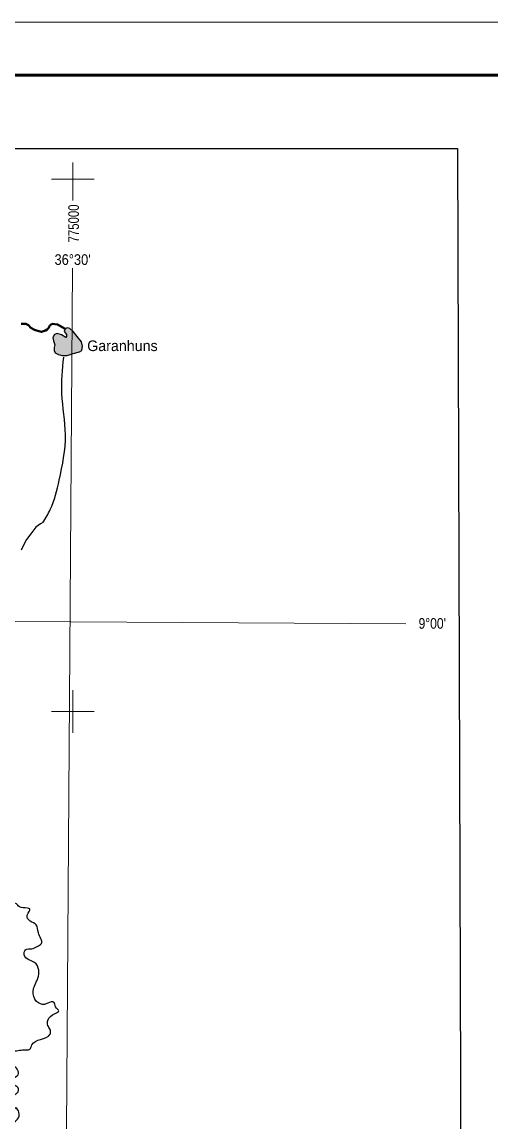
# Model space of a CAD drawing. Extents: x 553962 to 842807, y 8883888 to 9032388.
# Drawn here: x 772617 to 794625, y 8980713 to 9032388 of the extents above; entities that cross this region are included whole.
import ezdxf
from ezdxf.enums import TextEntityAlignment as Align

# ---------------------------------------------------------------- set-up
doc = ezdxf.new("R2010")
doc.units = 0
doc.header["$LTSCALE"] = 200
for name, color, linetype, lineweight in [('1', 7, 'Continuous', 13), ('12', 7, 'Continuous', 25), ('2', 7, 'Continuous', 13), ('21', 7, 'Continuous', 25), ('24', 7, 'Continuous', 25), ('3', 7, 'Continuous', 13)]:
    doc.layers.add(name, color=color, linetype=linetype, lineweight=lineweight)
for name, color, linetype in [('41', 7, 'Continuous'), ('46', 7, 'Continuous'), ('47', 7, 'Continuous')]:
    doc.layers.add(name, color=color, linetype=linetype)

msp = doc.modelspace()

# ---------------------------------------------------------------- hatches: boundary and pattern name
at = {"layer": '21'}
msp.add_hatch(color=256, dxfattribs=at).paths.add_polyline_path([(774642.6, 9017970.5), (774590, 9017853.5), (774707, 9017703.1), (774699.9, 9017607.5), (774666.4, 9017564.6), (774465.8, 9017695.9), (774272.4, 9017755.6), (774141.1, 9017703.1), (774059.9, 9017559.8), (774088.6, 9017407), (774150.6, 9017220.7), (774131.5, 9017098.9), (774119.6, 9016950.8), (774174.5, 9016850.6), (774322.6, 9016774.1), (774496.9, 9016721.6), (774740.5, 9016728.8), (775024.6, 9016812.3), (775308.8, 9016886.4), (775418.6, 9016962.8), (775461.6, 9017165.8), (775401.9, 9017366.4), (775199, 9017617.1), (775010.3, 9017846.3), (774859.9, 9017984.8), (774742.8, 9018020.7)])

# ---------------------------------------------------------------- linework, layer by layer
at = {"layer": '1'}
for points in [[(774987.1, 9020818), (774482.3, 8948876), (774053.6, 8890875.3)], [(565303.2, 9005146.6), (664889.8, 9004806.7), (719872.1, 9004543.9), (790635.8, 9004109)]]:
    msp.add_lwpolyline(points, dxfattribs=at)
at = {"layer": '12', "lineweight": 40}
msp.add_lwpolyline([(772584.4, 9018214.5), (772792.2, 9018202.7), (772924.7, 9018144.2), (773037.8, 9018024.7), (773196.2, 9017926.1), (773399.7, 9017858.6), (773526.7, 9017830.3), (773718.2, 9017894), (773793.5, 9017940.7), (773853.2, 9018012.4), (773922.3, 9018129.7), (773982.4, 9018176.2), (774057.9, 9018207.7), (774154.2, 9018199.1), (774276, 9018180.9), (774647, 9017969.3)], dxfattribs=at)
at = {"layer": '12'}
msp.add_lwpolyline([(773619.5, 9008873.2), (773587.2, 9008870.6), (773476.6, 9008818.3), (773271.3, 9008663.4), (773032.9, 9008346.2), (772824.1, 9008080.1), (772676.6, 9007784.6), (772578.4, 9007575.8)], dxfattribs=at)
msp.add_spline([(773587.2, 9008870.6), (773945.5, 9009485.9), (774363.7, 9010866.4), (774656.4, 9013000.1), (774489.1, 9014924.5), (774572.8, 9016639.8)], degree=3, dxfattribs=at)
at = {"layer": '2'}
for p, q in [((775000, 9024000), (775000, 9025783.6)), ((774000, 9025000), (776000, 9025000)), ((775000, 8999000), (775000, 9001000)), ((774000, 9000000), (776000, 9000000))]:
    msp.add_line(p, q, dxfattribs=at)
at = {"layer": '21'}
msp.add_lwpolyline([(774642.6, 9017970.5), (774590, 9017853.5), (774707, 9017703.1), (774699.9, 9017607.5), (774666.4, 9017564.6), (774465.8, 9017695.9), (774272.4, 9017755.6), (774141.1, 9017703.1), (774059.9, 9017559.8), (774088.6, 9017407), (774150.6, 9017220.7), (774131.5, 9017098.9), (774119.6, 9016950.8), (774174.5, 9016850.6), (774322.6, 9016774.1), (774496.9, 9016721.6), (774740.5, 9016728.8), (775024.6, 9016812.3), (775308.8, 9016886.4), (775418.6, 9016962.8), (775461.6, 9017165.8), (775401.9, 9017366.4), (775199, 9017617.1), (775010.3, 9017846.3), (774859.9, 9017984.8), (774742.8, 9018020.7)], close=True, dxfattribs=at)
at = {"layer": '24'}
msp.add_spline([(774675.9, 8971457.7), (774621.3, 8971839.9), (774398.4, 8971961.6), (774175.5, 8972002.1), (774175.5, 8972387.4), (774317.3, 8972793), (774398.4, 8972955.3), (774297.1, 8973158.1), (773891.7, 8973300), (773810.7, 8973421.7), (773506.6, 8973847.6), (773222.9, 8973888.2), (773182.4, 8974151.8), (773222.9, 8974314), (773466.1, 8974334.3), (773648.5, 8974557.4), (773871.5, 8974618.2), (774094.4, 8974435.7), (774317.3, 8974598), (774540.3, 8974902.2), (774722.7, 8975105), (774580.8, 8975226.6), (774175.5, 8975186.1), (773749.8, 8975429.4), (773668.8, 8975936.4), (773385, 8976402.9), (773324.2, 8976930.1), (773486.4, 8977538.5), (773810.7, 8978248.3), (773810.7, 8978430.9), (773466.1, 8978430.9), (773182.4, 8978491.7), (772918.9, 8979100.1), (772817.6, 8979221.8), (772371.7, 8979465.1), (772189.3, 8980093.8), (772047.4, 8980479.1), (772412.2, 8980844.2), (772473, 8981168.7), (772331.2, 8981371.5), (772108.2, 8981128.1), (771966.3, 8981067.3), (772108.2, 8981452.6), (772189.3, 8981756.8), (772250.1, 8981979.9), (772392, 8982081.3), (772432.5, 8982324.6), (772229.8, 8982466.6), (772189.3, 8982730.2), (772432.5, 8982933), (772392, 8983196.7), (772250.1, 8983338.6), (772067.7, 8983500.8), (771824.5, 8983602.2), (771844.8, 8983865.9), (772432.5, 8984068.7), (772716.2, 8984109.2), (772979.7, 8984129.5), (773081, 8984332.3), (773486.4, 8984596), (773932.3, 8984839.3), (773932.3, 8985062.4), (773830.9, 8985244.9), (773830.9, 8985488.3), (774175.5, 8985812.8), (774337.6, 8985934.5), (774195.7, 8986117), (774114.7, 8986340.1), (773830.9, 8986299.5), (773668.8, 8986238.7), (773304, 8986380.6), (773141.8, 8986867.3), (773364.8, 8987475.7), (773405.3, 8987840.8), (773202.6, 8988205.8), (772939.2, 8988327.5), (772716.2, 8988570.8), (772777, 8988793.9), (773081, 8988854.8), (773324.2, 8988956.2), (773526.9, 8989098.1), (773385, 8989605.1), (773283.7, 8989970.2), (773000, 8990152.7), (772858.1, 8990436.6), (772979.7, 8990720.5), (772878.4, 8990761.1), (772493.3, 8990821.9), (772351.4, 8990963.9), (772047.4, 8991004.4), (771844.7, 8991166.7)], degree=3, dxfattribs=at)
at = {"layer": '3'}
msp.add_lwpolyline([(842807.3, 9032387.8), (842807.3, 8883887.8), (553961.7, 8883887.8), (553961.7, 9032387.8)], close=True, dxfattribs=at)
at = {"layer": '3', "lineweight": 53}
msp.add_lwpolyline([(840307.3, 9029887.8), (840307.3, 8886387.8), (560211.7, 8886387.8), (560211.7, 9029887.8)], close=True, dxfattribs=at)
at = {"layer": '3', "lineweight": 25}
msp.add_lwpolyline([(563033.9, 9026438.8), (793061.1, 9026438.8), (793495.6, 8889836.8), (563468.3, 8889836.8)], close=True, dxfattribs=at)

# ---------------------------------------------------------------- texts
at = {"layer": '41'}
msp.add_text('Garanhuns', height=500, dxfattribs=at).set_placement((775675, 9016928.7))
at = {"layer": '46'}
for s, width, p in [("36°30'", 0.9, (774990.8, 9020976.4)), ("9°00'", 0.85, (791868.9, 9003886.2))]:
    msp.add_text(s, height=500, dxfattribs=dict(at, width=width)).set_placement(p, align=Align.CENTER)
at = {"layer": '47', "width": 0.8}
msp.add_text('775000', height=500, rotation=90, dxfattribs=at).set_placement((775287.3, 9022925.4), align=Align.CENTER)

doc.saveas('drawing.dxf')
